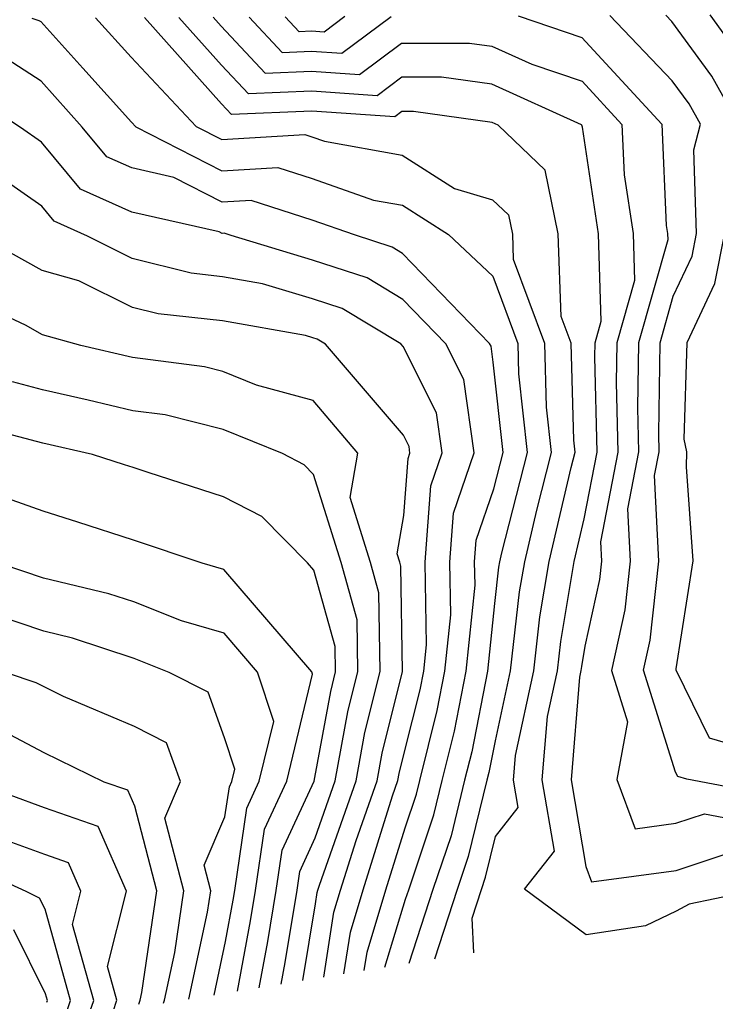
# Model space of a CAD drawing. Extents: x 42655 to 43811, y -141820 to -141156.
# Drawn here: x 43377.3 to 43416.6, y -141591.1 to -141535.6 of the extents above; entities that cross this region are included whole.
import ezdxf

# ---------------------------------------------------------------- set-up
doc = ezdxf.new("R2010")
doc.units = 0
doc.layers.add('ZE_HICN', color=7, linetype='Continuous')
doc.layers.add('ZE_LWCN', color=7, linetype='Continuous')

msp = doc.modelspace()

# ---------------------------------------------------------------- linework, layer by layer
at = {"layer": 'ZE_HICN'}
for points in [[(43419.477, -141584.663), (43415.129, -141585.575), (43414.395, -141585.961), (43412.666, -141586.795), (43409.313, -141587.301), (43405.842, -141584.728), (43407.52, -141582.575), (43406.833, -141578.56), (43407.129, -141574.971), (43407.688, -141572.394), (43407.876, -141570.747), (43408.637, -141566.227), (43409.202, -141563.817), (43409.931, -141560.058), (43409.804, -141554.677), (43409.816, -141553.896), (43410.167, -141552.661), (43410.019, -141547.732), (43409.098, -141541.705), (43409.076, -141541.599), (43409.05, -141541.574), (43403.998, -141539.292), (43401.15, -141538.896), (43398.908, -141538.898), (43397.514, -141539.935), (43393.823, -141539.682), (43390.253, -141539.825), (43388.728, -141538.205), (43386.327, -141535.519)], [(43417.69, -141537.263), (43416.312, -141535.377)], [(43396.782, -141589.326), (43396.946, -141588.274), (43398.012, -141584.765), (43399.108, -141581.255), (43399.739, -141579.369), (43399.929, -141578.593), (43400.911, -141574.648), (43401.346, -141572.424), (43401.671, -141569.249), (43401.623, -141566.26), (43401.83, -141563.494), (43402.992, -141560.091), (43402.401, -141555.96), (43401.386, -141553.935), (43398.967, -141551.435), (43396.957, -141550.221), (43393.868, -141549.212), (43389.275, -141547.83), (43388.88, -141547.702), (43388.773, -141547.709), (43388.594, -141547.617), (43383.679, -141546.509), (43380.785, -141545.206), (43378.572, -141542.552), (43377.386, -141541.723), (43374.843, -141540.075)], [(43390.864, -141590.287), (43391.351, -141587.689), (43391.826, -141584.794), (43392.158, -141582.531), (43393.961, -141578.621), (43394.006, -141578.432), (43394.897, -141573.561), (43395.172, -141572.453), (43395.15, -141571.025), (43393.951, -141566.719), (43393.582, -141566.298), (43391.009, -141563.694), (43388.843, -141562.572), (43384.596, -141561.205), (43383.747, -141560.921), (43383.267, -141560.764), (43381.454, -141560.192), (43378.652, -141559.544), (43374.923, -141558.571)], [(43384.075, -141591.217), (43384.149, -141590.993), (43384.241, -141590.564), (43385.09, -141584.826), (43383.837, -141580.032), (43383.446, -141579.14), (43382.11, -141578.677), (43378.735, -141577.023), (43376.142, -141575.676)]]:
    msp.add_lwpolyline(points, dxfattribs=at)
at = {"layer": 'ZE_LWCN'}
for points in [[(43378.03, -141535.558), (43378.431, -141535.687), (43378.54, -141535.757), (43380.901, -141538.388), (43383.655, -141541.437), (43383.895, -141541.693), (43388.756, -141544.177), (43391.918, -141543.987), (43393.847, -141544.609), (43397.318, -141545.827), (43398.942, -141546.116), (43401.538, -141547.772), (43404.049, -141550.118), (43405.452, -141553.916), (43405.502, -141555.645), (43405.982, -141560.076), (43404.539, -141565.742), (43404.42, -141566.246), (43404.371, -141566.542), (43404.136, -141568.601), (43403.746, -141572.412), (43402.853, -141576.977), (43402.454, -141578.581), (43401.688, -141581.707), (43400.67, -141584.752), (43399.315, -141588.915)], [(43381.625, -141535.541), (43383.638, -141537.769), (43387.31, -141541.677), (43388.748, -141542.411), (43393.438, -141542.129), (43393.835, -141542.257), (43394.552, -141542.508), (43398.929, -141543.29), (43401.881, -141545.172), (43404.029, -141545.812), (43404.929, -141546.67), (43405.149, -141547.755), (43405.202, -141549.157), (43406.957, -141553.909), (43407.063, -141557.516), (43407.339, -141560.07), (43406.507, -141563.335), (43405.826, -141566.24), (43405.539, -141567.944), (43405.031, -141572.406), (43404.173, -141576.359), (43403.824, -141578.142), (43403.716, -141578.575), (43402.663, -141582.876), (43402.038, -141584.746), (43400.757, -141588.68)], [(43402.983, -141588.319), (43402.874, -141586.372), (43403.406, -141584.739), (43403.638, -141584.046), (43404.199, -141581.755), (43405.473, -141580.12), (43405.208, -141578.568), (43405.322, -141577.181), (43406.36, -141572.4), (43406.707, -141569.345), (43407.232, -141566.233), (43408.476, -141560.928), (43408.696, -141560.064), (43408.623, -141559.388), (43408.463, -141553.902), (43407.91, -141552.405), (43407.731, -141547.743), (43407.003, -141544.134), (43404.339, -141541.596), (43404.008, -141541.447), (43399.569, -141540.829), (43398.917, -141540.83), (43398.512, -141541.131), (43393.829, -141540.811), (43389.298, -141540.993), (43388.738, -141540.398), (43384.385, -141535.528)], [(43388.269, -141535.509), (43388.718, -141536.012), (43391.207, -141538.658), (43393.818, -141538.553), (43396.517, -141538.738), (43398.899, -141536.966), (43402.731, -141536.962), (43403.988, -141537.137), (43406.251, -141538.16), (43409.085, -141539.123), (43411.326, -141541.563), (43411.453, -141544.4), (43411.961, -141547.723), (43412.041, -141550.37), (43411.039, -141553.89), (43411.005, -141556.118), (43411.098, -141560.052), (43410.115, -141565.121), (43410.173, -141566.219), (43410.059, -141567.238), (43409.236, -141571.008), (43409.044, -141572.148), (43409.017, -141572.387), (43408.935, -141572.762), (43408.459, -141578.553), (43409.295, -141583.44), (43409.62, -141584.321), (43414.384, -141583.674), (43417.731, -141582.568)], [(43390.289, -141535.5), (43392.162, -141537.491), (43393.813, -141537.425), (43395.519, -141537.541), (43398.315, -141535.462)], [(43395.692, -141535.474), (43394.522, -141536.345), (43393.807, -141536.296), (43393.116, -141536.324), (43392.332, -141535.49)], [(43405.485, -141535.428), (43409.074, -141536.649), (43413.577, -141541.552), (43413.833, -141547.255), (43413.903, -141547.714), (43413.914, -141548.079), (43412.262, -141553.884), (43412.206, -141557.559), (43412.265, -141560.047), (43411.644, -141563.252), (43411.798, -141566.212), (43411.493, -141568.958), (43410.745, -141572.379), (43411.656, -141575.281), (43411.051, -141578.54), (43412.076, -141581.318), (43414.372, -141581.006), (43415.984, -141580.473), (43419.46, -141581.132)], [(43419.452, -141579.366), (43414.996, -141578.522), (43414.485, -141578.372), (43414.358, -141578.114), (43412.556, -141572.371), (43412.926, -141570.677), (43413.424, -141566.204), (43413.172, -141561.383), (43413.432, -141560.041), (43413.408, -141559), (43413.485, -141553.878), (43414.231, -141551.258), (43415.289, -141549.001), (43415.546, -141547.706), (43415.39, -141542.995), (43415.759, -141541.542), (43415.122, -141540.403), (43414.174, -141539.105), (43410.648, -141535.404)], [(43417.915, -141541.532), (43416.406, -141538.833), (43414.158, -141535.755), (43413.808, -141535.389)], [(43397.961, -141589.135), (43399.127, -141585.297), (43399.302, -141584.759), (43400.713, -141580.538), (43401.191, -141578.587), (43401.882, -141575.812), (43402.546, -141572.418), (43403.042, -141567.572), (43403.021, -141566.253), (43403.112, -141565.032), (43404.106, -141562.122), (43404.625, -141560.083), (43404.072, -141554.972), (43403.944, -141554.074), (43403.868, -141553.924), (43398.955, -141548.846), (43398.37, -141548.493), (43396.241, -141547.797), (43393.858, -141546.962), (43390.399, -141545.844), (43388.765, -141545.943), (43386.036, -141544.548), (43383.667, -141544.014), (43382.272, -141543.386), (43380.873, -141541.707), (43378.556, -141539.125), (43376.637, -141537.881)], [(43395.643, -141589.511), (43396.01, -141587.151), (43396.734, -141584.771), (43398.393, -141579.456), (43398.694, -141578.599), (43398.766, -141578.202), (43399.087, -141576.907), (43399.94, -141573.483), (43400.146, -141572.429), (43400.3, -141570.925), (43400.225, -141566.266), (43400.547, -141561.955), (43401.181, -141560.099), (43400.859, -141557.846), (43398.98, -141554.097), (43398.852, -141553.947), (43395.544, -141551.949), (43393.879, -141551.405), (43391.04, -141550.551), (43388.784, -141550.153), (43387.031, -141549.963), (43383.691, -141549.128), (43381.169, -141547.868), (43379.297, -141547.025), (43378.589, -141546.177), (43375.21, -141543.817)], [(43394.504, -141589.696), (43395.075, -141586.029), (43395.455, -141584.777), (43396.328, -141581.981), (43397.513, -141578.604), (43397.799, -141577.042), (43398.941, -141572.435), (43398.852, -141566.498), (43398.789, -141566.273), (43398.639, -141565.795), (43399.025, -141563.631), (43399.265, -141560.417), (43399.37, -141560.108), (43399.317, -141559.732), (43399.003, -141559.107), (43394.612, -141553.967), (43394.131, -141553.677), (43393.889, -141553.598), (43393.477, -141553.474), (43388.796, -141552.648), (43385.157, -141552.255), (43383.704, -141551.891), (43380.683, -141550.383), (43378.606, -141549.802), (43375.184, -141547.897)], [(43419.441, -141577.122), (43416.266, -141576.194), (43414.388, -141572.362), (43414.388, -141572.292), (43415.361, -141566.195), (43414.978, -141560.884), (43414.992, -141560.034), (43414.853, -141559.327), (43415.005, -141553.871), (43416.568, -141550.536), (43417.131, -141547.698)], [(43393.328, -141589.887), (43394.04, -141585.545), (43394.139, -141584.907), (43394.177, -141584.783), (43394.263, -141584.506), (43396.333, -141578.61), (43396.832, -141575.882), (43397.684, -141572.441), (43397.618, -141568.007), (43397.137, -141566.281), (43395.988, -141562.614), (43396.432, -141560.122), (43393.906, -141557.148), (43390.701, -141556.272), (43388.81, -141555.503), (43387.782, -141555.243), (43383.718, -141554.71), (43380.789, -141554.033), (43378.623, -141553.427), (43377.67, -141552.896), (43373.523, -141550.945)], [(43392.097, -141590.087), (43392.327, -141588.861), (43392.995, -141584.788), (43393.152, -141583.723), (43394.022, -141581.835), (43395.152, -141578.616), (43395.864, -141574.721), (43396.428, -141572.447), (43396.384, -141569.516), (43395.485, -141566.289), (43393.925, -141561.312), (43393.395, -141560.775), (43392.171, -141560.142), (43388.825, -141558.781), (43385.563, -141557.956), (43383.732, -141557.716), (43381.2, -141557.131), (43378.638, -141556.538), (43376.947, -141556.097)], [(43389.63, -141590.488), (43390.374, -141586.518), (43390.656, -141584.8), (43391.165, -141581.339), (43392.414, -141578.629), (43393.869, -141572.592), (43393.825, -141572.459), (43388.863, -141566.68), (43387.649, -141566.326), (43383.766, -141565.029), (43380.618, -141564.004), (43378.67, -141563.389), (43375.16, -141562.141)], [(43388.311, -141590.702), (43388.962, -141587.671), (43389.397, -141585.346), (43389.486, -141584.805), (43390.171, -141580.147), (43390.868, -141578.636), (43391.679, -141575.271), (43390.76, -141572.474), (43388.88, -141570.284), (43386.47, -141569.58), (43383.783, -141568.515), (43382.38, -141568.047), (43378.688, -141567.176), (43376.356, -141566.379)], [(43386.895, -141590.932), (43387.947, -141586.031), (43388.128, -141584.811), (43387.752, -141583.373), (43388.929, -141580.648), (43389.177, -141578.955), (43389.321, -141578.643), (43389.488, -141577.949), (43388.907, -141576.18), (43387.977, -141573.6), (43385.789, -141572.497), (43383.798, -141571.708), (43380.332, -141570.552), (43378.702, -141570.167), (43375.964, -141569.232)], [(43385.458, -141591.165), (43385.517, -141590.986), (43386.094, -141588.297), (43386.609, -141584.819), (43385.537, -141580.715), (43386.426, -141578.657), (43385.634, -141576.464), (43383.816, -141575.547), (43379.81, -141573.846), (43378.717, -141573.31), (43378.267, -141573.076), (43376.659, -141572.54)], [(43382.614, -141591.627), (43382.83, -141590.999), (43382.295, -141589.082), (43383.372, -141584.834), (43381.77, -141581.189), (43378.75, -141580.142), (43374.856, -141578.711)], [(43381.231, -141591.852), (43381.522, -141591.005), (43380.327, -141586.721), (43380.802, -141584.846), (43380.095, -141583.237), (43378.762, -141582.775), (43376.276, -141581.862)], [(43379.849, -141592.076), (43380.214, -141591.012), (43378.777, -141585.859), (43378.466, -141585.23), (43377.703, -141584.861), (43373.675, -141583.021)], [(43378.875, -141591.107), (43378.906, -141591.018), (43378.799, -141590.636), (43377.008, -141587.013)]]:
    msp.add_lwpolyline(points, dxfattribs=at)

doc.saveas('drawing.dxf')
